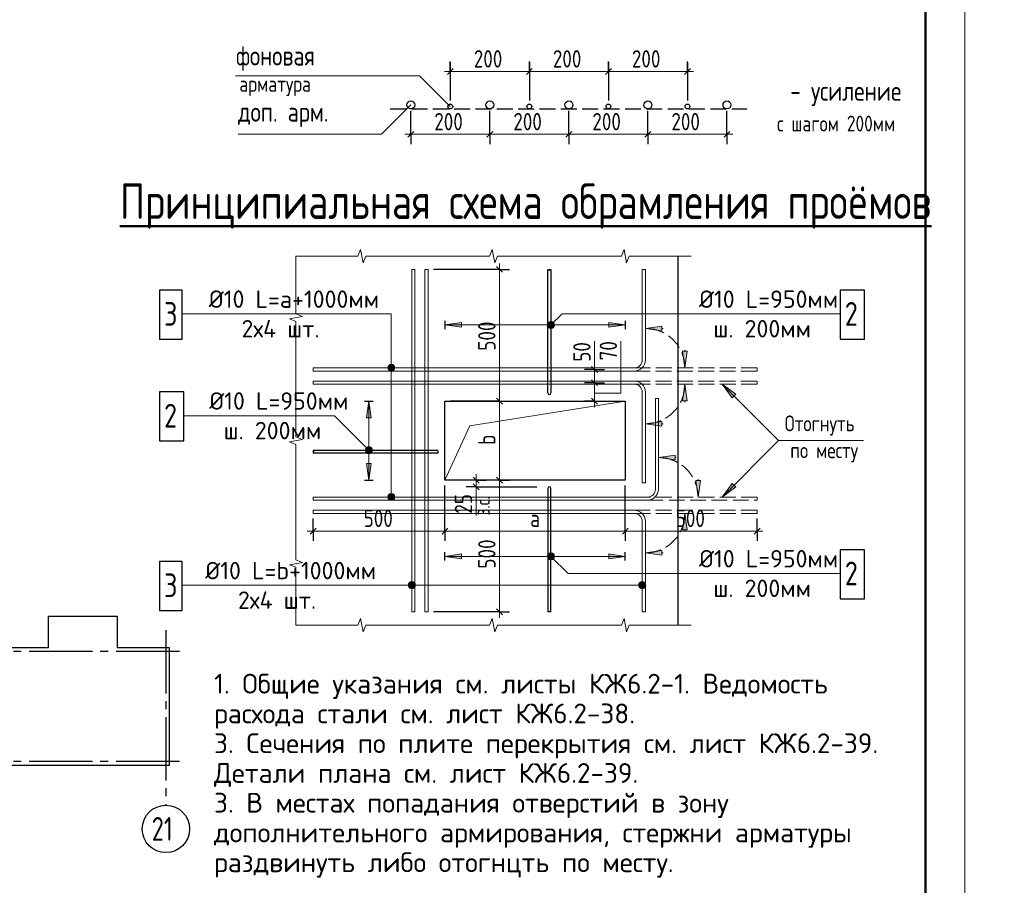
# Model space of a CAD drawing. Header units: millimetres. Extents: x 40580 to 1930067, y -240640 to 81020.
# Tile 592 of 656: x 1447084 to 1459541, y -233463 to -222514. Entities that reach past the tile are written whole.
import ezdxf

# ---------------------------------------------------------------- set-up
doc = ezdxf.new("R2010")
doc.units = ezdxf.units.MM
for name, pattern in [('______2', [270, 200, -70]), ('______5', [1100, 800, -100, 100, -100]), ('CENTER', [2, 1.25, -0.25, 0.25, -0.25])]:
    doc.linetypes.add(name, pattern=pattern)
for name, color, linetype, lineweight in [('Standard', 7, 'Continuous', 25), ('Арм.стержн.ниж.зоны 2й ряд', 7, '______2', 25), ('ЖБ Перекрытие средний уровень', 7, 'Continuous', 50), ('Обрамление проемов стержнями', 7, 'Continuous', 25), ('ОСИ', 7, 'CENTER', 15), ('Примечания', 7, 'Continuous', 13), ('Размерная линия_ общее', 7, 'Continuous', 25), ('Текст_ общее', 7, 'Continuous', 25), ('Фоновоя арматура Х1', 52, 'Continuous', 25)]:
    doc.layers.add(name, color=color, linetype=linetype, lineweight=lineweight)
doc.styles.add('GOST 2.304', font='isocpeur.ttf', dxfattribs={"width": 0.8})
doc.styles.add('ISOCPEUR', font='isocpeur.ttf')
doc.styles.get("Standard").update_dxf_attribs({"font": 'isocpeur.ttf'})

msp = doc.modelspace()

# ---------------------------------------------------------------- hatches: boundary and pattern name
at = {"layer": 'Standard', "linetype": 'Continuous', "lineweight": 13, "transparency": 33554687}
for points in [[(1453848.5, -226386.6), (1453793.8, -226331.9), (1453773.4, -226343.3)], [(1453848.5, -226363.7), (1453816.7, -226331.9), (1453793.8, -226331.9)], [(1453848.5, -226363.7), (1453793.8, -226331.9), (1453848.5, -226386.6)], [(1453816.7, -226331.9), (1453848.5, -226363.7), (1453837.1, -226343.3)], [(1452674.4, -226345.1), (1452464.4, -226375.1), (1452674.4, -226405.1)], [(1453837.1, -226407), (1453773.4, -226343.3), (1453762, -226363.7)], [(1453837.1, -226407), (1453762, -226363.7), (1453816.7, -226418.4)], [(1453816.7, -226418.4), (1453762, -226363.7), (1453762, -226386.6)], [(1453816.7, -226418.4), (1453762, -226386.6), (1453793.8, -226418.4)], [(1453793.8, -226418.4), (1453762, -226386.6), (1453773.4, -226407)], [(1453848.5, -226386.6), (1453773.4, -226343.3), (1453837.1, -226407)], [(1455209.4, -226388.6), (1454999.4, -226418.6), (1455209.4, -226448.6)], [(1455529.4, -227335.2), (1455499.4, -227125.2), (1455469.4, -227335.2)], [(1456142.4, -227252.5), (1455972.7, -227125.2), (1456099.9, -227295)], [(1451457.7, -227947.1), (1451489.5, -227915.3), (1451469.2, -227926.8)], [(1451489.5, -227915.3), (1451457.7, -227947.1), (1451457.7, -227970)], [(1451489.5, -227915.3), (1451457.7, -227970), (1451512.4, -227915.3)], [(1451512.4, -227915.3), (1451457.7, -227970), (1451469.2, -227990.4)], [(1451512.4, -227915.3), (1451469.2, -227990.4), (1451532.8, -227926.8)], [(1451532.8, -227926.8), (1451469.2, -227990.4), (1451489.5, -228001.9)], [(1451532.8, -227926.8), (1451489.5, -228001.9), (1451544.3, -227947.1)], [(1451544.3, -227947.1), (1451489.5, -228001.9), (1451512.4, -228001.9)], [(1451544.3, -227947.1), (1451512.4, -228001.9), (1451544.3, -227970)], [(1451544.3, -227970), (1451512.4, -228001.9), (1451532.8, -227990.4)], [(1455376.1, -228021.9), (1455166.1, -228051.9), (1455376.1, -228081.9)], [(1451471, -228128.6), (1451501, -228338.6), (1451531, -228128.6)], [(1456099.9, -228382.2), (1455972.7, -228551.9), (1456142.4, -228424.6)], [(1455529.4, -228968.6), (1455499.4, -228758.6), (1455469.4, -228968.6)], [(1452674.4, -229272), (1452464.4, -229302), (1452674.4, -229332)], [(1453773.4, -229333.8), (1453816.7, -229258.7), (1453762, -229313.5)], [(1453762, -229313.5), (1453816.7, -229258.7), (1453793.8, -229258.7)], [(1453762, -229313.5), (1453793.8, -229258.7), (1453762, -229290.6)], [(1453762, -229290.6), (1453793.8, -229258.7), (1453773.4, -229270.2)], [(1453773.4, -229333.8), (1453837.1, -229270.2), (1453816.7, -229258.7)], [(1453793.8, -229345.3), (1453837.1, -229270.2), (1453773.4, -229333.8)], [(1453793.8, -229345.3), (1453848.5, -229290.6), (1453837.1, -229270.2)], [(1453816.7, -229345.3), (1453848.5, -229290.6), (1453793.8, -229345.3)], [(1453816.7, -229345.3), (1453848.5, -229313.5), (1453848.5, -229290.6)], [(1453848.5, -229313.5), (1453816.7, -229345.3), (1453837.1, -229333.8)]]:
    msp.add_hatch(color=7, dxfattribs=at).paths.add_polyline_path(points)
for points in [[(1454536.1, -226345.1), (1454746.1, -226375.1), (1454536.1, -226405.1)], [(1455529.4, -226708.6), (1455499.4, -226918.6), (1455469.4, -226708.6)], [(1451471, -227548.6), (1451501, -227338.6), (1451531, -227548.6)], [(1455209.4, -227655.2), (1454999.4, -227625.2), (1455209.4, -227595.2)], [(1455696.1, -228341.9), (1455666.1, -228551.9), (1455636.1, -228341.9)], [(1454536.1, -229272), (1454746.1, -229302), (1454536.1, -229332)], [(1455209.4, -229288.6), (1454999.4, -229258.6), (1455209.4, -229228.6)]]:
    msp.add_hatch(color=7, dxfattribs=at).paths.add_polyline_path(points, flags=16)
at = {"layer": 'Текст_ общее', "linetype": 'Continuous', "lineweight": 13, "transparency": 33554687}
for points in [[(1451740.4, -226918.6), (1451830.4, -226918.6), (1451824.1, -226896.1)], [(1451740.4, -226918.6), (1451824.1, -226896.1), (1451746.7, -226896.1)], [(1451746.7, -226941.1), (1451830.4, -226918.6), (1451740.4, -226918.6)], [(1451746.7, -226896.1), (1451824.1, -226896.1), (1451807.9, -226879.9)], [(1451746.7, -226896.1), (1451807.9, -226879.9), (1451762.9, -226879.9)], [(1451746.7, -226941.1), (1451824.1, -226941.1), (1451830.4, -226918.6)], [(1451762.9, -226957.3), (1451824.1, -226941.1), (1451746.7, -226941.1)], [(1451762.9, -226879.9), (1451807.9, -226879.9), (1451785.4, -226873.6)], [(1451762.9, -226957.3), (1451807.9, -226957.3), (1451824.1, -226941.1)], [(1451807.9, -226957.3), (1451762.9, -226957.3), (1451785.4, -226963.6)], [(1451740.4, -228551.9), (1451830.4, -228551.9), (1451824.1, -228529.4)], [(1451740.4, -228551.9), (1451824.1, -228529.4), (1451746.7, -228529.4)], [(1451746.7, -228574.4), (1451830.4, -228551.9), (1451740.4, -228551.9)], [(1451746.7, -228529.4), (1451824.1, -228529.4), (1451807.9, -228513.2)], [(1451746.7, -228529.4), (1451807.9, -228513.2), (1451762.9, -228513.2)], [(1451746.7, -228574.4), (1451824.1, -228574.4), (1451830.4, -228551.9)], [(1451762.9, -228590.6), (1451824.1, -228574.4), (1451746.7, -228574.4)], [(1451762.9, -228513.2), (1451807.9, -228513.2), (1451785.4, -228506.9)], [(1451762.9, -228590.6), (1451807.9, -228590.6), (1451824.1, -228574.4)], [(1451807.9, -228590.6), (1451762.9, -228590.6), (1451785.4, -228596.9)], [(1452005.7, -229690.5), (1452005.7, -229645.5), (1451999.4, -229668)], [(1452021.9, -229706.7), (1452021.9, -229629.3), (1452005.7, -229645.5)], [(1452021.9, -229706.7), (1452005.7, -229645.5), (1452005.7, -229690.5)], [(1452044.4, -229713), (1452044.4, -229623), (1452021.9, -229629.3)], [(1452044.4, -229713), (1452021.9, -229629.3), (1452021.9, -229706.7)], [(1452066.9, -229706.7), (1452066.9, -229629.3), (1452044.4, -229623)], [(1452066.9, -229706.7), (1452044.4, -229623), (1452044.4, -229713)], [(1452083.1, -229690.5), (1452083.1, -229645.5), (1452066.9, -229629.3)], [(1452083.1, -229690.5), (1452066.9, -229629.3), (1452066.9, -229706.7)], [(1452083.1, -229645.5), (1452083.1, -229690.5), (1452089.4, -229668)], [(1454920.7, -229690.5), (1454920.7, -229645.5), (1454914.4, -229668)], [(1454936.9, -229706.7), (1454936.9, -229629.3), (1454920.7, -229645.5)], [(1454936.9, -229706.7), (1454920.7, -229645.5), (1454920.7, -229690.5)], [(1454959.4, -229713), (1454959.4, -229623), (1454936.9, -229629.3)], [(1454959.4, -229713), (1454936.9, -229629.3), (1454936.9, -229706.7)], [(1454981.9, -229706.7), (1454981.9, -229629.3), (1454959.4, -229623)], [(1454981.9, -229706.7), (1454959.4, -229623), (1454959.4, -229713)], [(1454998.1, -229690.5), (1454998.1, -229645.5), (1454981.9, -229629.3)], [(1454998.1, -229690.5), (1454981.9, -229629.3), (1454981.9, -229706.7)], [(1454998.1, -229645.5), (1454998.1, -229690.5), (1455004.4, -229668)]]:
    msp.add_hatch(color=7, dxfattribs=at).paths.add_polyline_path(points)

# ---------------------------------------------------------------- linework, layer by layer
at = {"layer": 'Standard', "color": 7, "linetype": 'Continuous', "lineweight": 13, "transparency": 33554687}
for p, q in [((1451396.1, -225421.9), (1451362.8, -225505.2)), ((1451429.4, -225588.6), (1451396.1, -225421.9)), ((1453062.8, -225421.9), (1453029.4, -225505.2)), ((1453096.1, -225588.6), (1453062.8, -225421.9)), ((1454729.4, -225421.9), (1454696.1, -225505.2)), ((1454762.8, -225588.6), (1454729.4, -225421.9)), ((1451362.8, -225505.2), (1450579.4, -225505.2)), ((1450579.4, -225505.2), (1450579.4, -226236.4)), ((1450579.4, -225505.2), (1450579.4, -225505.2)), ((1451462.8, -225505.2), (1451429.4, -225588.6)), ((1452246.1, -225505.2), (1451462.8, -225505.2)), ((1453029.4, -225505.2), (1452246.1, -225505.2)), ((1453129.4, -225505.2), (1453096.1, -225588.6)), ((1453912.8, -225505.2), (1453129.4, -225505.2)), ((1454696.1, -225505.2), (1453912.8, -225505.2)), ((1454796.1, -225505.2), (1454762.8, -225588.6)), ((1455579.4, -225505.2), (1454796.1, -225505.2)), ((1450662.8, -226267.5), (1450496.1, -226298.6)), ((1450496.1, -226298.6), (1450579.4, -226329.7)), ((1450579.4, -226236.4), (1450662.8, -226267.5)), ((1450579.4, -226329.7), (1450579.4, -227060.8)), ((1453773.4, -226343.3), (1453773.4, -226343.3)), ((1453773.4, -226407), (1453773.4, -226407)), ((1453837.1, -226343.3), (1453837.1, -226343.3)), ((1453837.1, -226407), (1453837.1, -226407)), ((1454356.6, -226938.6), (1454356.6, -226578.6)), ((1450579.4, -227060.8), (1450579.4, -227791.9)), ((1455972.7, -227125.2), (1455972.7, -227125.2)), ((1455972.7, -227125.2), (1455972.7, -227125.2)), ((1455972.7, -227125.2), (1455972.7, -227125.2)), ((1455972.7, -227125.2), (1456099.9, -227295)), ((1456142.4, -227252.5), (1455972.7, -227125.2)), ((1456099.9, -227295), (1456142.4, -227252.5)), ((1456121.2, -227273.7), (1456131.8, -227284.3)), ((1450662.8, -227823), (1450496.1, -227854.1)), ((1450579.4, -227791.9), (1450662.8, -227823)), ((1450496.1, -227854.1), (1450579.4, -227885.2)), ((1450579.4, -227885.2), (1450579.4, -228616.4)), ((1451469.2, -227926.8), (1451469.2, -227926.8)), ((1451532.8, -227926.8), (1451532.8, -227926.8)), ((1451469.2, -227990.4), (1451469.2, -227990.4)), ((1451532.8, -227990.4), (1451532.8, -227990.4)), ((1452858.4, -228431.9), (1452858.4, -228785.2)), ((1456099.9, -228382.2), (1455972.7, -228551.9)), ((1455972.7, -228551.9), (1456142.4, -228424.6)), ((1456142.4, -228424.6), (1456099.9, -228382.2)), ((1456121.2, -228403.4), (1456131.8, -228392.8)), ((1455972.7, -228551.9), (1455972.7, -228551.9)), ((1455972.7, -228551.9), (1455972.7, -228551.9)), ((1455972.7, -228551.9), (1455972.7, -228551.9)), ((1450579.4, -228616.4), (1450579.4, -229347.5)), ((1453773.4, -229270.2), (1453773.4, -229270.2)), ((1453837.1, -229270.2), (1453837.1, -229270.2)), ((1450662.8, -229378.6), (1450496.1, -229409.7)), ((1450496.1, -229409.7), (1450579.4, -229440.8)), ((1450579.4, -229347.5), (1450662.8, -229378.6)), ((1450579.4, -229440.8), (1450579.4, -230171.9)), ((1453773.4, -229333.8), (1453773.4, -229333.8)), ((1453837.1, -229333.8), (1453837.1, -229333.8)), ((1450579.4, -230171.9), (1450579.4, -230171.9)), ((1450579.4, -230171.9), (1451362.8, -230171.9)), ((1450579.4, -230171.9), (1450579.4, -230171.9)), ((1451362.8, -230171.9), (1451396.1, -230088.6)), ((1451396.1, -230088.6), (1451429.4, -230255.2)), ((1451429.4, -230255.2), (1451462.8, -230171.9)), ((1451462.8, -230171.9), (1452246.1, -230171.9)), ((1452246.1, -230171.9), (1453029.4, -230171.9)), ((1453029.4, -230171.9), (1453062.8, -230088.6)), ((1453062.8, -230088.6), (1453096.1, -230255.2)), ((1453096.1, -230255.2), (1453129.4, -230171.9)), ((1453129.4, -230171.9), (1453912.8, -230171.9)), ((1453912.8, -230171.9), (1454696.1, -230171.9)), ((1454696.1, -230171.9), (1454729.4, -230088.6)), ((1454729.4, -230088.6), (1454762.8, -230255.2)), ((1454762.8, -230255.2), (1454796.1, -230171.9)), ((1454796.1, -230171.9), (1455579.4, -230171.9)), ((1455579.4, -230171.9), (1455579.4, -230171.9))]:
    msp.add_line(p, q, dxfattribs=at)
at = {"layer": 'Standard', "color": 251, "linetype": 'Continuous', "lineweight": 13, "true_color": 0x494949, "transparency": 33554687}
for p, q in [((1452674.4, -226345.1), (1452464.4, -226375.1)), ((1454746.1, -226375.1), (1452464.4, -226375.1)), ((1452464.4, -226375.1), (1452464.4, -226375.1)), ((1452464.4, -226375.1), (1452464.4, -226375.1)), ((1452464.4, -226375.1), (1452464.4, -226375.1)), ((1452464.4, -226375.1), (1452674.4, -226405.1)), ((1452674.4, -226405.1), (1452674.4, -226345.1)), ((1452674.4, -226375.1), (1452689.4, -226375.1)), ((1454536.1, -226375.1), (1454521.1, -226375.1)), ((1454536.1, -226405.1), (1454536.1, -226345.1)), ((1454536.1, -226345.1), (1454746.1, -226375.1)), ((1454746.1, -226375.1), (1454536.1, -226405.1)), ((1454746.1, -226375.1), (1454746.1, -226375.1)), ((1454746.1, -226375.1), (1454746.1, -226375.1)), ((1454746.1, -226375.1), (1454746.1, -226375.1)), ((1455209.4, -226388.6), (1454999.4, -226418.6)), ((1454999.4, -226418.6), (1454999.4, -226418.6)), ((1454999.4, -226418.6), (1454999.4, -226418.6)), ((1454999.4, -226418.6), (1454999.4, -226418.6)), ((1454999.4, -226418.6), (1455209.4, -226448.6)), ((1455209.4, -226448.6), (1455209.4, -226388.6)), ((1455209.4, -226418.6), (1455224.4, -226418.6)), ((1455499.4, -226918.6), (1455469.4, -226708.6)), ((1455469.4, -226708.6), (1455529.4, -226708.6)), ((1455499.4, -226708.6), (1455499.4, -226693.6)), ((1455529.4, -226708.6), (1455499.4, -226918.6)), ((1455499.4, -226918.6), (1455499.4, -226918.6)), ((1455499.4, -226918.6), (1455499.4, -226918.6)), ((1455499.4, -226918.6), (1455499.4, -226918.6)), ((1455499.4, -227125.2), (1455469.4, -227335.2)), ((1455499.4, -227125.2), (1455499.4, -227125.2)), ((1455499.4, -227125.2), (1455499.4, -227125.2)), ((1455499.4, -227125.2), (1455499.4, -227125.2)), ((1455529.4, -227335.2), (1455499.4, -227125.2)), ((1455469.4, -227335.2), (1455529.4, -227335.2)), ((1455499.4, -227335.2), (1455499.4, -227350.2)), ((1451471, -227548.6), (1451501, -227338.6)), ((1451501, -227338.6), (1451501, -228338.6)), ((1451501, -227338.6), (1451501, -227338.6)), ((1451501, -227338.6), (1451501, -227338.6)), ((1451501, -227338.6), (1451501, -227338.6)), ((1451501, -227338.6), (1451531, -227548.6)), ((1451531, -227548.6), (1451471, -227548.6)), ((1451501, -227548.6), (1451501, -227563.6)), ((1454999.4, -227625.2), (1455209.4, -227595.2)), ((1454999.4, -227625.2), (1454999.4, -227625.2)), ((1454999.4, -227625.2), (1454999.4, -227625.2)), ((1454999.4, -227625.2), (1454999.4, -227625.2)), ((1455209.4, -227655.2), (1454999.4, -227625.2)), ((1455209.4, -227595.2), (1455209.4, -227655.2)), ((1455209.4, -227625.2), (1455224.4, -227625.2)), ((1455376.1, -228021.9), (1455166.1, -228051.9)), ((1455166.1, -228051.9), (1455166.1, -228051.9)), ((1455166.1, -228051.9), (1455166.1, -228051.9)), ((1455166.1, -228051.9), (1455166.1, -228051.9)), ((1455166.1, -228051.9), (1455376.1, -228081.9)), ((1455376.1, -228081.9), (1455376.1, -228021.9)), ((1455376.1, -228051.9), (1455391.1, -228051.9)), ((1451531, -228128.6), (1451471, -228128.6)), ((1451471, -228128.6), (1451501, -228338.6)), ((1451501, -228128.6), (1451501, -228113.6)), ((1451501, -228338.6), (1451531, -228128.6)), ((1455666.1, -228341.9), (1455666.1, -228326.9)), ((1451501, -228338.6), (1451501, -228338.6)), ((1451501, -228338.6), (1451501, -228338.6)), ((1451501, -228338.6), (1451501, -228338.6)), ((1455666.1, -228551.9), (1455636.1, -228341.9)), ((1455636.1, -228341.9), (1455696.1, -228341.9)), ((1455696.1, -228341.9), (1455666.1, -228551.9)), ((1455666.1, -228551.9), (1455666.1, -228551.9)), ((1455666.1, -228551.9), (1455666.1, -228551.9)), ((1455666.1, -228551.9), (1455666.1, -228551.9)), ((1455499.4, -228758.6), (1455469.4, -228968.6)), ((1455499.4, -228758.6), (1455499.4, -228758.6)), ((1455499.4, -228758.6), (1455499.4, -228758.6)), ((1455499.4, -228758.6), (1455499.4, -228758.6)), ((1455529.4, -228968.6), (1455499.4, -228758.6)), ((1455469.4, -228968.6), (1455529.4, -228968.6)), ((1455499.4, -228968.6), (1455499.4, -228983.6)), ((1452674.4, -229272), (1452464.4, -229302)), ((1454746.1, -229302), (1452464.4, -229302)), ((1452464.4, -229302), (1452464.4, -229302)), ((1452464.4, -229302), (1452464.4, -229302)), ((1452464.4, -229302), (1452464.4, -229302)), ((1452464.4, -229302), (1452674.4, -229332)), ((1452674.4, -229332), (1452674.4, -229272)), ((1452674.4, -229302), (1452689.4, -229302)), ((1454536.1, -229302), (1454521.1, -229302)), ((1454536.1, -229332), (1454536.1, -229272)), ((1454536.1, -229272), (1454746.1, -229302)), ((1454746.1, -229302), (1454536.1, -229332)), ((1454746.1, -229302), (1454746.1, -229302)), ((1454746.1, -229302), (1454746.1, -229302)), ((1454746.1, -229302), (1454746.1, -229302)), ((1454999.4, -229258.6), (1455209.4, -229228.6)), ((1454999.4, -229258.6), (1454999.4, -229258.6)), ((1454999.4, -229258.6), (1454999.4, -229258.6)), ((1454999.4, -229258.6), (1454999.4, -229258.6)), ((1455209.4, -229288.6), (1454999.4, -229258.6)), ((1455209.4, -229228.6), (1455209.4, -229288.6)), ((1455209.4, -229258.6), (1455224.4, -229258.6))]:
    msp.add_line(p, q, dxfattribs=at)
at = {"layer": 'Standard', "color": 7, "linetype": '______2', "lineweight": 13, "transparency": 33554687}
for p, q in [((1456412.8, -226918.6), (1454859.4, -226918.6)), ((1454859.4, -226958.6), (1456412.8, -226958.6)), ((1456412.8, -226958.6), (1456412.8, -226918.6)), ((1454859.4, -227085.2), (1456412.8, -227085.2)), ((1456412.8, -227085.2), (1456412.8, -227125.2)), ((1456412.8, -227125.2), (1454859.4, -227125.2)), ((1456412.8, -228551.9), (1455026.1, -228551.9)), ((1456412.8, -228591.9), (1456412.8, -228551.9)), ((1455026.1, -228591.9), (1456412.8, -228591.9)), ((1454859.4, -228718.6), (1456412.8, -228718.6)), ((1456412.8, -228758.6), (1454859.4, -228758.6)), ((1456412.8, -228718.6), (1456412.8, -228758.6))]:
    msp.add_line(p, q, dxfattribs=at)
at = {"layer": 'Standard', "color": 7, "linetype": 'Continuous', "lineweight": 13, "transparency": 33554687}
msp.add_lwpolyline([(1438042.7, -239549.7), (1459042.7, -239549.7), (1459042.7, -209849.7), (1438042.7, -209849.7), (1438042.7, -239549.7)], close=True, dxfattribs=at)
at = {"layer": 'Standard', "color": 7, "linetype": 'Continuous', "lineweight": 50, "transparency": 33554687}
msp.add_lwpolyline([(1440042.7, -210349.7), (1458542.7, -210349.7), (1458542.7, -239049.7), (1440042.7, -239049.7), (1440042.7, -210349.7)], close=True, dxfattribs=at)
at = {"layer": 'Standard', "color": 7, "linetype": 'Continuous', "lineweight": 13, "transparency": 33554687}
for points in [[(1452084.4, -225671.9), (1452084.4, -230005.2), (1452044.4, -230005.2), (1452044.4, -225671.9), (1452084.4, -225671.9)], [(1452251.1, -225671.9), (1452251.1, -230005.2), (1452211.1, -230005.2), (1452211.1, -225671.9), (1452251.1, -225671.9)], [(1453805.3, -225678.6), (1453765.3, -225678.6), (1453765.3, -225671.9), (1453805.3, -225671.9), (1453805.3, -225678.6)], [(1454959.4, -226818.6), (1454959.4, -225671.9), (1454999.4, -225671.9), (1454999.4, -226818.6)], [(1457463.8, -226234.7), (1453945.7, -226234.7), (1453805.3, -226375.1)], [(1454689.9, -226578.6), (1454689.9, -227238.6), (1454356.6, -227238.6)], [(1454859.4, -226918.6), (1450797.8, -226918.6), (1450797.8, -226958.6), (1454859.4, -226958.6)], [(1454859.4, -227125.2), (1450797.8, -227125.2), (1450797.8, -227085.2), (1454859.4, -227085.2)], [(1457759.3, -227838.6), (1456686, -227838.6), (1455972.7, -227125.2)], [(1454959.4, -227225.2), (1454959.4, -228371.9), (1454999.4, -228371.9), (1454999.4, -227225.2)], [(1455126.1, -228451.9), (1455126.1, -227305.2), (1455166.1, -227305.2), (1455166.1, -228451.9)], [(1452464.4, -228338.6), (1452777.9, -227652.1), (1454746.1, -227338.6)], [(1449160.7, -227522.7), (1451065.1, -227522.7), (1451501, -227958.6)], [(1450804.4, -227958.6), (1450804.4, -227998.6), (1450797.8, -227998.6), (1450797.8, -227958.6), (1450804.4, -227958.6)], [(1457759.3, -227838.6), (1456686, -227838.6), (1455972.7, -228551.9)], [(1455026.1, -228551.9), (1450797.8, -228551.9), (1450797.8, -228591.9), (1455026.1, -228591.9)], [(1454859.4, -228758.6), (1450797.8, -228758.6), (1450797.8, -228718.6), (1454859.4, -228718.6)], [(1454959.4, -228858.6), (1454959.4, -230005.2), (1454999.4, -230005.2), (1454999.4, -228858.6)], [(1457463.8, -229517.9), (1454021.1, -229517.9), (1453805.3, -229302)], [(1453805.3, -229998.6), (1453765.3, -229998.6), (1453765.3, -230005.2), (1453805.3, -230005.2), (1453805.3, -229998.6)]]:
    msp.add_lwpolyline(points, dxfattribs=at)
at = {"layer": 'Standard', "color": 7, "linetype": 'Continuous', "lineweight": 25, "transparency": 33554687}
for points in [[(1453765.3, -227235.2), (1453765.3, -225678.6), (1453805.3, -225678.6), (1453805.3, -227235.2)], [(1452361.1, -227998.6), (1450804.4, -227998.6), (1450804.4, -227958.6), (1452361.1, -227958.6)], [(1453765.3, -228441.9), (1453765.3, -229998.6), (1453805.3, -229998.6), (1453805.3, -228441.9)], [(1444715.7, -231949.7), (1444715.7, -230486.7), (1444735.7, -230486.7), (1444735.7, -230471.7), (1444715.7, -230471.7), (1444715.7, -230453.7), (1445343.7, -230453.7), (1445343.7, -230056.7), (1446211.7, -230056.7), (1446211.7, -230453.7), (1446829.7, -230453.7), (1447447.7, -230453.7), (1447447.7, -230056.7), (1448315.7, -230056.7), (1448315.7, -230453.7), (1448976.7, -230453.7), (1448976.7, -231949.7), (1446829.7, -231949.7), (1444715.7, -231949.7)]]:
    msp.add_lwpolyline(points, dxfattribs=at)
at = {"layer": 'Standard', "color": 7, "linetype": 'Continuous', "lineweight": 13, "transparency": 33554687}
for centre in [(1453805.3, -226375.1), (1451501, -227958.6), (1453805.3, -229302)]:
    msp.add_circle(centre, 45, dxfattribs=at)
at = {"layer": 'Standard', "color": 251, "linetype": '______2', "lineweight": 13, "true_color": 0x494949, "transparency": 33554687}
for centre, start, end in [((1454999.4, -226918.6), 0, 90), ((1454999.4, -227125.2), 270, 0), ((1455166.1, -228551.9), 0, 90), ((1454999.4, -228758.6), 270, 0)]:
    msp.add_arc(centre, 500, start, end, dxfattribs=at)
at = {"layer": 'Standard', "color": 7, "linetype": 'Continuous', "lineweight": 13, "transparency": 33554687}
for centre, radius, start, end in [((1454859.4, -226818.6), 100, 270, 0), ((1454859.4, -226818.6), 140, 270, 0), ((1454859.4, -227225.2), 140, 0, 90), ((1454859.4, -227225.2), 100, 0, 90), ((1455026.1, -228451.9), 100, 270, 0), ((1455026.1, -228451.9), 140, 270, 0), ((1454859.4, -228858.6), 140, 0, 90), ((1454859.4, -228858.6), 100, 0, 90)]:
    msp.add_arc(centre, radius, start, end, dxfattribs=at)
at = {"layer": 'Standard', "color": 7, "linetype": 'Continuous', "lineweight": 25, "transparency": 33554687}
for centre, start, end in [((1453785.3, -227235.2), 180, 0), ((1452361.1, -227978.6), 270, 90), ((1453785.3, -228441.9), 0, 180)]:
    msp.add_arc(centre, 20, start, end, dxfattribs=at)
at = {"layer": 'Арм.стержн.ниж.зоны 2й ряд', "color": 251, "linetype": 'Continuous', "lineweight": 25, "true_color": 0x494949, "transparency": 33554687}
for p, q in [((1452464.4, -226321.8), (1452464.4, -226428.5)), ((1454746.1, -226321.8), (1454746.1, -226428.5)), ((1451447.7, -227338.6), (1451554.3, -227338.6)), ((1451447.7, -228338.6), (1451554.3, -228338.6)), ((1452464.4, -229355.3), (1452464.4, -229248.7)), ((1454746.1, -229355.3), (1454746.1, -229248.7))]:
    msp.add_line(p, q, dxfattribs=at)
at = {"layer": 'ЖБ Перекрытие средний уровень', "color": 7, "linetype": 'Continuous', "lineweight": -3, "transparency": 33554687}
msp.add_line((1455412.8, -230171.9), (1455412.8, -225505.2), dxfattribs=at)
msp.add_lwpolyline([(1452464.4, -227338.6), (1454746.1, -227338.6), (1454746.1, -228338.6), (1452464.4, -228338.6), (1452464.4, -227338.6)], dxfattribs=at)
at = {"layer": 'ОСИ', "color": 8, "linetype": '______5', "lineweight": -3, "transparency": 33554687}
for p, q in [((1448933.7, -230236), (1448933.7, -232449.7)), ((1449104, -230506.7), (1441642.7, -230506.7)), ((1449104, -230506.7), (1441642.7, -230506.7)), ((1449104, -231896.7), (1441642.7, -231896.7))]:
    msp.add_line(p, q, dxfattribs=at)
at = {"layer": 'ОСИ', "color": 7, "linetype": 'Continuous', "lineweight": -3, "transparency": 33554687}
msp.add_circle((1448933.7, -232749.7), 300, dxfattribs=at)
at = {"layer": 'Примечания', "color": 253, "linetype": 'Continuous', "lineweight": -3, "true_color": 0xa0a0a0, "transparency": 33554687}
for p, q in [((1452532.1, -223169.2), (1452532.1, -223044.2)), ((1452532.1, -223049.8), (1452532.1, -223511.7)), ((1453532.1, -223169.2), (1453532.1, -223044.2)), ((1453532.1, -223049.8), (1453532.1, -223511.7)), ((1454532.1, -223169.2), (1454532.1, -223044.2)), ((1454532.1, -223049.8), (1454532.1, -223511.7)), ((1455532.1, -223169.2), (1455532.1, -223044.2)), ((1455532.1, -223049.8), (1455532.1, -223511.7)), ((1452532.1, -223169.2), (1452532.1, -223294.2)), ((1452532.1, -223169.2), (1452532.1, -223536.7)), ((1453532.1, -223169.2), (1453532.1, -223294.2)), ((1453532.1, -223169.2), (1453532.1, -223536.7)), ((1454532.1, -223169.2), (1454532.1, -223294.2)), ((1454532.1, -223169.2), (1454532.1, -223536.7)), ((1455532.1, -223169.2), (1455532.1, -223294.2)), ((1455532.1, -223169.2), (1455532.1, -223536.7)), ((1452032.1, -223963.7), (1452032.1, -223666.7)), ((1456032.1, -223963.7), (1456032.1, -223666.7)), ((1452032.1, -223963.7), (1452032.1, -223838.7)), ((1453032.1, -223963.7), (1453032.1, -223838.7)), ((1454032.1, -223963.7), (1454032.1, -223838.7)), ((1455032.1, -223963.7), (1455032.1, -223838.7)), ((1456032.1, -223963.7), (1456032.1, -223838.7)), ((1452032.1, -223963.7), (1452032.1, -224088.7)), ((1453032.1, -223963.7), (1453032.1, -224088.7)), ((1454032.1, -223963.7), (1454032.1, -224088.7)), ((1455032.1, -223963.7), (1455032.1, -224088.7)), ((1456032.1, -223963.7), (1456032.1, -224088.7))]:
    msp.add_line(p, q, dxfattribs=at)
at = {"layer": 'Примечания', "color": 7, "linetype": 'Continuous', "lineweight": 13, "transparency": 33554687}
for p, q in [((1452532.1, -223169.2), (1452457.1, -223169.2)), ((1452532.1, -223169.2), (1453532.1, -223169.2)), ((1453532.1, -223169.2), (1454532.1, -223169.2)), ((1454532.1, -223169.2), (1455532.1, -223169.2)), ((1455532.1, -223169.2), (1455607.1, -223169.2)), ((1452032.1, -223963.7), (1451957.1, -223963.7)), ((1452032.1, -223963.7), (1453032.1, -223963.7)), ((1453032.1, -223963.7), (1454032.1, -223963.7)), ((1454032.1, -223963.7), (1455032.1, -223963.7)), ((1455032.1, -223963.7), (1456032.1, -223963.7)), ((1456032.1, -223963.7), (1456107.1, -223963.7))]:
    msp.add_line(p, q, dxfattribs=at)
at = {"layer": 'Примечания', "color": 7, "linetype": 'Continuous', "lineweight": 25, "transparency": 33554687}
for p, q in [((1452494.6, -223206.7), (1452569.6, -223131.7)), ((1453494.6, -223206.7), (1453569.6, -223131.7)), ((1454494.6, -223206.7), (1454569.6, -223131.7)), ((1455494.6, -223206.7), (1455569.6, -223131.7)), ((1451994.6, -224001.2), (1452069.6, -223926.2)), ((1452994.6, -224001.2), (1453069.6, -223926.2)), ((1453994.6, -224001.2), (1454069.6, -223926.2)), ((1454994.6, -224001.2), (1455069.6, -223926.2)), ((1455994.6, -224001.2), (1456069.6, -223926.2))]:
    msp.add_line(p, q, dxfattribs=at)
at = {"layer": 'Примечания', "color": 8, "linetype": '______2', "lineweight": -3, "true_color": 0x737373, "transparency": 33554687}
msp.add_line((1451772.1, -223641.7), (1456282.1, -223641.7), dxfattribs=at)
at = {"layer": 'Примечания', "color": 7, "linetype": 'Continuous', "lineweight": 13, "transparency": 33554687}
for points in [[(1452532.1, -223611.7), (1452144, -223223.6), (1449815.5, -223223.6)], [(1452032.1, -223591.7), (1451660.1, -223963.7), (1449846.7, -223963.7)]]:
    msp.add_lwpolyline(points, dxfattribs=at)
at = {"layer": 'Примечания', "color": 253, "linetype": 'Continuous', "lineweight": -3, "true_color": 0xa0a0a0, "transparency": 33554687}
for points in [[(1453032.1, -223963.7), (1453032.1, -223946.7), (1453032.1, -223946.7), (1453032.1, -223946.7), (1453032.1, -223946.7), (1453032.1, -223946.7), (1453032.1, -223946.7), (1453032.1, -223666.7)], [(1454032.1, -223963.7), (1454032.1, -223946.7), (1454032.1, -223946.7), (1454032.1, -223946.7), (1454032.1, -223946.7), (1454032.1, -223666.7)], [(1455032.1, -223963.7), (1455032.1, -223946.7), (1455032.1, -223946.7), (1455032.1, -223666.7)]]:
    msp.add_lwpolyline(points, dxfattribs=at)
at = {"layer": 'Примечания', "color": 7, "linetype": 'Continuous', "lineweight": -3, "transparency": 33554687}
for centre, radius in [((1452032.1, -223591.7), 50), ((1452532.1, -223611.7), 30), ((1453032.1, -223591.7), 50), ((1453532.1, -223611.7), 30), ((1454032.1, -223591.7), 50), ((1454532.1, -223611.7), 30), ((1455032.1, -223591.7), 50), ((1455532.1, -223611.7), 30), ((1456032.1, -223591.7), 50)]:
    msp.add_circle(centre, radius, dxfattribs=at)
at = {"layer": 'Размерная линия_ общее', "color": 253, "linetype": 'Continuous', "lineweight": -3, "true_color": 0xa0a0a0, "transparency": 33554687}
for p, q in [((1453154.1, -225671.9), (1452317.8, -225671.9)), ((1453154.1, -225671.9), (1453029.1, -225671.9)), ((1453154.1, -225671.9), (1453279.1, -225671.9)), ((1454356.6, -226938.6), (1454231.6, -226938.6)), ((1454356.6, -226938.6), (1454481.6, -226938.6)), ((1454356.6, -226938.6), (1454356.6, -226938.6)), ((1454356.6, -227105.2), (1454231.6, -227105.2)), ((1454356.6, -227105.2), (1454481.6, -227105.2)), ((1454356.6, -227105.2), (1454362.7, -227105.2)), ((1453154.1, -227338.6), (1453029.1, -227338.6)), ((1453154.1, -227338.6), (1453279.1, -227338.6)), ((1454356.6, -227338.6), (1454231.6, -227338.6)), ((1454356.6, -227338.6), (1454481.6, -227338.6)), ((1454356.6, -227338.6), (1454362.7, -227338.6)), ((1452464.4, -228981.9), (1452464.4, -228405.2)), ((1452464.4, -228981.9), (1452464.4, -228405.2)), ((1453154.1, -228338.6), (1452531.1, -228338.6)), ((1452858.4, -228338.6), (1452733.4, -228338.6)), ((1452858.4, -228421.9), (1452733.4, -228421.9)), ((1452858.4, -228338.6), (1452791.8, -228338.6)), ((1452858.4, -228338.6), (1452983.4, -228338.6)), ((1452858.4, -228421.9), (1452983.4, -228421.9)), ((1453154.1, -228338.6), (1453029.1, -228338.6)), ((1453154.1, -228338.6), (1453029.1, -228338.6)), ((1453154.1, -228338.6), (1453279.1, -228338.6)), ((1453154.1, -228338.6), (1453154.1, -228338.6)), ((1453154.1, -228338.6), (1453279.1, -228338.6)), ((1454746.1, -228981.9), (1454746.1, -228405.2)), ((1454746.1, -228981.9), (1454746.1, -228405.2)), ((1450797.8, -228981.9), (1450797.8, -228825.2)), ((1456412.8, -228981.9), (1456412.8, -228825.2)), ((1450797.8, -228981.9), (1450797.8, -228856.9)), ((1452464.4, -228981.9), (1452464.4, -228856.9)), ((1452464.4, -228981.9), (1452464.4, -228856.9)), ((1454746.1, -228981.9), (1454746.1, -228856.9)), ((1454746.1, -228981.9), (1454746.1, -228856.9)), ((1456412.8, -228981.9), (1456412.8, -228856.9)), ((1450797.8, -228981.9), (1450797.8, -229106.9)), ((1452464.4, -228981.9), (1452464.4, -229106.9)), ((1452464.4, -228981.9), (1452464.4, -229106.9)), ((1454746.1, -228981.9), (1454746.1, -229106.9)), ((1454746.1, -228981.9), (1454746.1, -229106.9)), ((1456412.8, -228981.9), (1456412.8, -229106.9)), ((1453154.1, -230005.2), (1452317.8, -230005.2)), ((1453154.1, -230005.2), (1453029.1, -230005.2)), ((1453154.1, -230005.2), (1453279.1, -230005.2))]:
    msp.add_line(p, q, dxfattribs=at)
at = {"layer": 'Размерная линия_ общее', "color": 7, "linetype": 'Continuous', "lineweight": 25, "transparency": 33554687}
for p, q in [((1453191.6, -225709.4), (1453116.6, -225634.4)), ((1454394.1, -226976.1), (1454319.1, -226901.1)), ((1454394.1, -227142.7), (1454319.1, -227067.7)), ((1453191.6, -227376.1), (1453116.6, -227301.1)), ((1454394.1, -227376.1), (1454319.1, -227301.1)), ((1452820.9, -228301.1), (1452895.9, -228376.1)), ((1453191.6, -228376.1), (1453116.6, -228301.1)), ((1453116.6, -228301.1), (1453191.6, -228376.1)), ((1452820.9, -228384.4), (1452895.9, -228459.4)), ((1450835.3, -228944.4), (1450760.3, -229019.4)), ((1452501.9, -228944.4), (1452426.9, -229019.4)), ((1452426.9, -229019.4), (1452501.9, -228944.4)), ((1454708.6, -229019.4), (1454783.6, -228944.4)), ((1454708.6, -229019.4), (1454783.6, -228944.4)), ((1456375.3, -229019.4), (1456450.3, -228944.4)), ((1453116.6, -229967.7), (1453191.6, -230042.7))]:
    msp.add_line(p, q, dxfattribs=at)
at = {"layer": 'Размерная линия_ общее', "color": 7, "linetype": 'Continuous', "lineweight": 13, "transparency": 33554687}
for p, q in [((1453154.1, -225671.9), (1453154.1, -225596.9)), ((1453154.1, -227338.6), (1453154.1, -225671.9)), ((1454356.6, -226938.6), (1454356.6, -226863.6)), ((1454356.6, -227338.6), (1454356.6, -227105.2)), ((1454356.6, -227338.6), (1454356.6, -227413.6)), ((1452858.4, -228338.6), (1452858.4, -228263.6)), ((1453154.1, -228338.6), (1453154.1, -228263.6)), ((1452858.4, -228338.6), (1452858.4, -228421.9)), ((1452858.4, -228421.9), (1452858.4, -228496.9)), ((1453154.1, -228338.6), (1453154.1, -228413.6)), ((1450797.8, -228981.9), (1450722.8, -228981.9)), ((1452464.4, -228981.9), (1450797.8, -228981.9)), ((1452464.4, -228981.9), (1452389.4, -228981.9)), ((1452464.4, -228981.9), (1452539.4, -228981.9)), ((1452464.4, -228981.9), (1454746.1, -228981.9)), ((1454746.1, -228981.9), (1454671.1, -228981.9)), ((1454746.1, -228981.9), (1456412.8, -228981.9)), ((1454746.1, -228981.9), (1454821.1, -228981.9)), ((1456412.8, -228981.9), (1456487.8, -228981.9)), ((1453154.1, -230005.2), (1453154.1, -230080.2))]:
    msp.add_line(p, q, dxfattribs=at)
for points in [[(1454356.6, -227105.2), (1454356.6, -226949), (1454356.6, -226949), (1454356.6, -226938.6)], [(1453154.1, -228338.6), (1453154.1, -227882.5), (1453154.1, -227882.5), (1453154.1, -227338.6)], [(1453154.1, -228338.6), (1453154.1, -229436.1), (1453154.1, -229436.1), (1453154.1, -230005.2)]]:
    msp.add_lwpolyline(points, dxfattribs=at)
at = {"layer": 'Размерная линия_ общее', "color": 253, "linetype": 'Continuous', "lineweight": -3, "true_color": 0xa0a0a0, "transparency": 33554687}
for points in [[(1453154.1, -227338.6), (1453137.1, -227338.6), (1453137.1, -227338.6), (1452531.1, -227338.6)], [(1452858.4, -228421.9), (1452962.5, -228421.9), (1452962.5, -228421.9), (1453625.1, -228421.9)]]:
    msp.add_lwpolyline(points, dxfattribs=at)
at = {"layer": 'Текст_ общее', "color": 7, "linetype": 'Continuous', "lineweight": 13, "transparency": 33554687}
for p, q in [((1451740.4, -226918.6), (1451740.4, -226918.6)), ((1451785.4, -226873.6), (1451785.4, -226873.6)), ((1451785.4, -226963.6), (1451785.4, -226963.6)), ((1451830.4, -226918.6), (1451830.4, -226918.6)), ((1451740.4, -228551.9), (1451740.4, -228551.9)), ((1451785.4, -228506.9), (1451785.4, -228506.9)), ((1451830.4, -228551.9), (1451830.4, -228551.9)), ((1451785.4, -228596.9), (1451785.4, -228596.9)), ((1451999.4, -229668), (1451999.4, -229668)), ((1452044.4, -229623), (1452044.4, -229623)), ((1452089.4, -229668), (1452089.4, -229668)), ((1454914.4, -229668), (1454914.4, -229668)), ((1454959.4, -229623), (1454959.4, -229623)), ((1455004.4, -229668), (1455004.4, -229668)), ((1452044.4, -229713), (1452044.4, -229713)), ((1454959.4, -229713), (1454959.4, -229713))]:
    msp.add_line(p, q, dxfattribs=at)
for points in [[(1451785.4, -226918.6), (1451785.4, -226234.7), (1449140.7, -226234.7)], [(1451785.4, -228551.9), (1451785.4, -226234.7), (1449140.7, -226234.7)], [(1452044.4, -229668), (1451785.4, -229668), (1449140.7, -229668)], [(1454959.4, -229668), (1451785.4, -229668), (1449140.7, -229668)]]:
    msp.add_lwpolyline(points, dxfattribs=at)
for centre in [(1451785.4, -226918.6), (1451785.4, -228551.9), (1452044.4, -229668), (1454959.4, -229668)]:
    msp.add_circle(centre, 45, dxfattribs=at)
at = {"layer": 'Фоновоя арматура Х1', "color": 7, "linetype": 'Continuous', "lineweight": 25, "transparency": 33554687}
for points in [[(1448850.7, -226554.7), (1449140.7, -226554.7), (1449140.7, -225934.7), (1448850.7, -225934.7), (1448850.7, -226554.7)], [(1457463.8, -226554.7), (1457773.8, -226554.7), (1457773.8, -225934.7), (1457463.8, -225934.7), (1457463.8, -226554.7)], [(1448850.7, -227842.7), (1449160.7, -227842.7), (1449160.7, -227222.7), (1448850.7, -227222.7), (1448850.7, -227842.7)], [(1457463.8, -229837.9), (1457773.8, -229837.9), (1457773.8, -229217.9), (1457463.8, -229217.9), (1457463.8, -229837.9)], [(1448850.7, -229988), (1449140.7, -229988), (1449140.7, -229368), (1448850.7, -229368), (1448850.7, -229988)]]:
    msp.add_lwpolyline(points, dxfattribs=at)

# ---------------------------------------------------------------- texts
at = {"layer": 'Standard', "color": 7, "linetype": 'Continuous', "lineweight": 25, "transparency": 33554687, "attachment_point": 7, "style": 'ISOCPEUR'}
for s, insert, char_height, width in [('Ø10\\~L=а+1000мм', (1449475.9, -226158.7), 220, 1831.802), ('Ø10\\~L=950мм', (1455678.3, -226158.9), 220, 1488.027), ('2х4\\~шт.', (1449890.2, -226532.7), 220, 1000.985), ('ш.\\~200мм', (1455859.8, -226532.9), 220, 1125.9), ('Ø10\\~L=950мм', (1449481.6, -227446.9), 220, 1488.033), ('ш.\\~200мм', (1449663.1, -227820.9), 220, 1125.9), ('Ø10\\~L=950мм', (1455678.3, -229442.1), 220, 1488.027), ('Ø10\\~L=b+1000мм', (1449431.3, -229592), 220, 1831.796), ('ш.\\~200мм', (1455859.8, -229816.1), 220, 1125.9), ('2х4\\~шт.', (1449845.7, -229966), 220, 1000.985), ('\\W0.75;21', (1448753.7, -232899.7), 300, 472.641)]:
    msp.add_mtext(s, dxfattribs=dict(at, insert=insert, char_height=char_height, width=width))
at = {"layer": 'Standard', "color": 7, "linetype": 'Continuous', "lineweight": -3, "transparency": 33554687, "char_height": 200, "attachment_point": 7, "style": 'GOST 2.304'}
for s, insert, width in [('Отогнуть', (1456762.8, -227774.7), 1109.082), ('по\\~месту', (1456832.8, -228114.7), 1038.007)]:
    msp.add_mtext(s, dxfattribs=dict(at, insert=insert, width=width))
at = {"layer": 'Обрамление проемов стержнями', "color": 7, "linetype": 'Continuous', "lineweight": 13, "transparency": 33554687, "insert": (1449542.7, -230787.6), "char_height": 250, "width": 8999.928, "attachment_point": 1, "line_spacing_factor": 0.903614}
msp.add_mtext('1. Общие указания см. листы КЖ6.2-1. Ведомость расхода стали см. лист КЖ6.2-38.\\P3. Сечения по плите перекрытия см. лист КЖ6.2-39. Детали плана см. лист КЖ6.2-39.\\P3. В местах попадания отверстий в зону дополнительного армирования, стержни арматуры раздвинуть либо отогнцть по месту.', dxfattribs=at)
at = {"layer": 'Примечания', "color": 7, "linetype": 'Continuous', "lineweight": 25, "transparency": 33554687, "attachment_point": 7, "style": 'GOST 2.304'}
for s, insert, char_height, width in [('фоновая', (1449820.6, -223160.5), 250, 1173.248), ('200', (1452828.8, -223119.2), 220, 531.967), ('200', (1453828.8, -223119.2), 220, 531.967), ('200', (1454828.8, -223119.2), 220, 531.967), ('арматура', (1449862.3, -223480.5), 200, 1066.461), ('-\\~усиление', (1456832.5, -223607.6), 250, 1510.803), ('доп.\\~арм.', (1449846.7, -223872.1), 250, 1208.636), ('200', (1452328.8, -223913.7), 220, 531.967), ('200', (1453328.8, -223913.7), 220, 531.967), ('200', (1454328.8, -223913.7), 220, 531.967), ('200', (1455328.8, -223913.7), 220, 531.967), ('с\\~шагом\\~200мм', (1456665.9, -223927.5), 200, 1648.883)]:
    msp.add_mtext(s, dxfattribs=dict(at, insert=insert, char_height=char_height, width=width))
at = {"layer": 'Размерная линия_ общее', "color": 7, "linetype": 'Continuous', "lineweight": 25, "transparency": 33554687, "char_height": 220, "attachment_point": 7, "rotation": 90, "style": 'GOST 2.304'}
for s, insert, width in [('500', (1453104.1, -226700.7), 516.384), ('50', (1454306.6, -226841.1), 375.735), ('70', (1454641.9, -226823.3), 391.311), ('b', (1453104.1, -227893.3), 235.085), ('25', (1452808.4, -228762.7), 375.735), ('500', (1453104.1, -229457.4), 516.384)]:
    msp.add_mtext(s, dxfattribs=dict(at, insert=insert, width=width))
at = {"layer": 'Размерная линия_ общее', "color": 7, "linetype": 'Continuous', "lineweight": -3, "transparency": 33554687, "insert": (1453032.2, -228784.7), "char_height": 180, "width": 364.963, "attachment_point": 7, "rotation": 90, "style": 'GOST 2.304'}
msp.add_mtext('з.с.', dxfattribs=at)
at = {"layer": 'Размерная линия_ общее', "color": 7, "linetype": 'Continuous', "lineweight": 25, "transparency": 33554687, "char_height": 220, "attachment_point": 7, "style": 'GOST 2.304'}
for s, insert, width in [('500', (1451435.6, -228931.9), 516.384), ('а', (1453542.4, -228931.4), 235.085), ('500', (1455383.9, -228931.9), 516.396)]:
    msp.add_mtext(s, dxfattribs=dict(at, insert=insert, width=width))
at = {"layer": 'Текст_ общее', "color": 7, "linetype": 'Continuous', "lineweight": 50, "transparency": 33554687, "insert": (1448351.7, -225156.9), "char_height": 450, "width": 10170.264, "attachment_point": 7, "style": 'GOST 2.304'}
msp.add_mtext('{\\LПринципиальная\\~схема\\~обрамления\\~проёмов}', dxfattribs=at)
at = {"layer": 'Фоновоя арматура Х1', "color": 7, "linetype": 'Continuous', "lineweight": 25, "transparency": 33554687, "char_height": 300, "attachment_point": 7, "style": 'GOST 2.304'}
for s, insert, width in [('3', (1448910.7, -226384.7), 320.563), ('2', (1457523.8, -226384.7), 341.803), ('2', (1448910.7, -227672.7), 341.803), ('2', (1457523.8, -229667.9), 341.803), ('3', (1448910.7, -229818), 320.563)]:
    msp.add_mtext(s, dxfattribs=dict(at, insert=insert, width=width))

doc.saveas('drawing.dxf')
